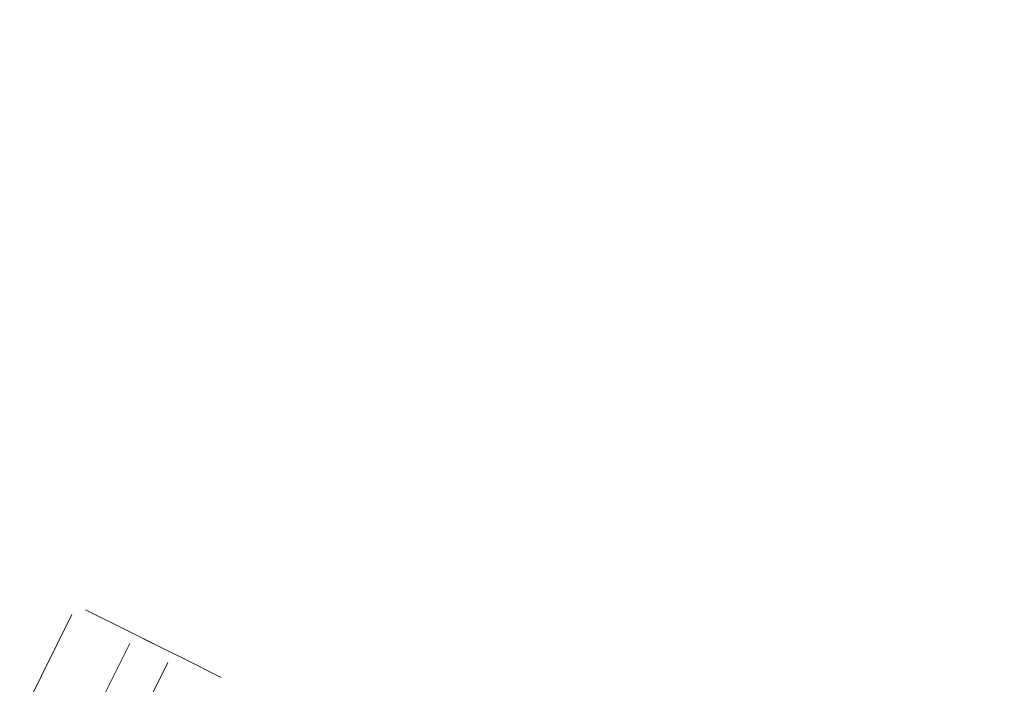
# Model space of a CAD drawing. Header units: millimetres. Extents: x -188930 to 271134, y -158090 to 283816.
# Tile 582 of 610: x 46914 to 47392, y 78318 to 78641. Entities that reach past the tile are written whole.
import ezdxf

# ---------------------------------------------------------------- set-up
doc = ezdxf.new("R2010")
doc.units = ezdxf.units.MM
doc.linetypes.add('AA_PRZERYWANA', pattern=[4, 3, -1])
doc.layers.add('A-DETL-1', color=5, linetype='AA_PRZERYWANA', lineweight=25)
doc.layers.add('I-FURN', color=30, linetype='Continuous', lineweight=9)

# ---------------------------------------------------------------- blocks, each defined once
blk = doc.blocks.new('LARSLAJ_hamak - LARSLAJ_hamak-V31-PZT-dwg')
at = {"layer": 'I-FURN'}
for p, q in [((-3036.7, 518.54), (-3036.7, -521.46)), ((-3015.97, -521.46), (-3015.97, 518.54)), ((-2984.51, -521.46), (-2984.51, 518.54)), ((-3063.16, -526.46), (-3043.44, -526.46)), ((-3043.44, -526.46), (-3020.97, -526.46)), ((-3031.7, -526.46), (-3011.98, -526.46)), ((-3011.98, -526.46), (-2989.51, -526.46))]:
    blk.add_line(p, q, dxfattribs=at)

msp = doc.modelspace()

# ---------------------------------------------------------------- linework, layer by layer
at = {"layer": 'A-DETL-1'}
msp.add_arc((41477.35, 67739.67), 13801.5, 353.495703, 77.182857, dxfattribs=at)

# ---------------------------------------------------------------- block references
at = {"layer": 'I-FURN', "rotation": 153.5634422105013}
msp.add_blockref('LARSLAJ_hamak - LARSLAJ_hamak-V31-PZT-dwg', (44034.39, 79213.57), dxfattribs=at)

doc.saveas('drawing.dxf')
